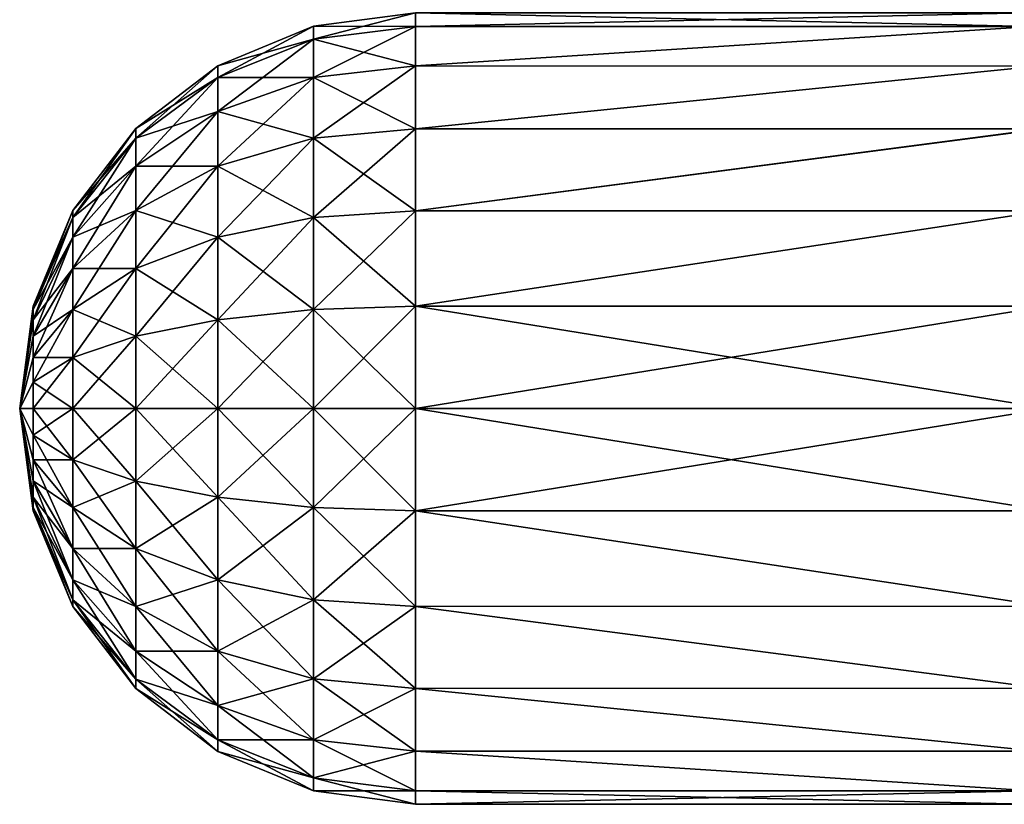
# Model space of a CAD drawing. Header units: millimetres. Extents: x -39.5 to 39.5, y -2 to 94.9.
# Tile 400 of 656: x -15.8 to -13, y 35.8 to 38. Entities that reach past the tile are written whole.
import ezdxf

# ---------------------------------------------------------------- set-up
doc = ezdxf.new("R2010")
doc.units = ezdxf.units.MM
doc.header["$LTSCALE"] = 65.185185
for name, color, linetype in [('633', 7, 'CONTINUOUS'), ('634', 7, 'CONTINUOUS'), ('637', 7, 'CONTINUOUS'), ('638', 7, 'CONTINUOUS')]:
    doc.layers.add(name, color=color, linetype=linetype)

msp = doc.modelspace()

# ---------------------------------------------------------------- linework, layer by layer
at = {"layer": '633', "linetype": 'Continuous'}
for points in [[(-12.95, 38), (-12.9351, 37.9624, -0.2853), (-14.65, 38), (-12.95, 38)], [(-14.65, 38), (-12.9351, 37.9624, -0.2853), (-14.65, 37.9625, -0.2847), (-14.65, 38)], [(-14.65, 37.9625, -0.2847), (-12.9351, 37.9624, -0.2853), (-14.65, 37.8526, -0.55), (-14.65, 37.9625, -0.2847)], [(-12.9351, 37.9624, -0.2853), (-12.9211, 37.8522, -0.5507), (-14.65, 37.8526, -0.55), (-12.9351, 37.9624, -0.2853)], [(-14.65, 37.8526, -0.55), (-12.9211, 37.8522, -0.5507), (-14.65, 37.6778, -0.7778), (-14.65, 37.8526, -0.55)], [(-12.9211, 37.8522, -0.5507), (-12.9092, 37.6772, -0.7783), (-14.65, 37.6778, -0.7778), (-12.9211, 37.8522, -0.5507)], [(-14.65, 37.6778, -0.7778), (-12.9092, 37.6772, -0.7783), (-14.65, 37.45, -0.9526), (-14.65, 37.6778, -0.7778)], [(-12.9092, 37.6772, -0.7783), (-12.9001, 37.4493, -0.9529), (-14.65, 37.45, -0.9526), (-12.9092, 37.6772, -0.7783)], [(-14.65, 37.45, -0.9526), (-12.9001, 37.4493, -0.9529), (-14.65, 37.1847, -1.0625), (-14.65, 37.45, -0.9526)], [(-12.9001, 37.4493, -0.9529), (-12.8943, 37.1843, -1.0625), (-14.65, 37.1847, -1.0625), (-12.9001, 37.4493, -0.9529)], [(-12.8943, 37.1843, -1.0625), (-12.8924, 36.9, -1.0998), (-14.65, 37.1847, -1.0625), (-12.8943, 37.1843, -1.0625)], [(-14.65, 37.1847, -1.0625), (-12.8924, 36.9, -1.0998), (-14.65, 36.9, -1.1), (-14.65, 37.1847, -1.0625)], [(-12.8924, 36.9, -1.0998), (-12.8943, 36.6157, -1.0625), (-14.65, 36.9, -1.1), (-12.8924, 36.9, -1.0998)], [(-14.65, 36.9, -1.1), (-12.8943, 36.6157, -1.0625), (-14.65, 36.6153, -1.0625), (-14.65, 36.9, -1.1)], [(-12.8943, 36.6157, -1.0625), (-12.9001, 36.3507, -0.9529), (-14.65, 36.6153, -1.0625), (-12.8943, 36.6157, -1.0625)], [(-14.65, 36.6153, -1.0625), (-12.9001, 36.3507, -0.9529), (-14.65, 36.35, -0.9526), (-14.65, 36.6153, -1.0625)], [(-12.9001, 36.3507, -0.9529), (-12.9092, 36.1229, -0.7783), (-14.65, 36.35, -0.9526), (-12.9001, 36.3507, -0.9529)], [(-14.65, 36.35, -0.9526), (-12.9092, 36.1229, -0.7783), (-14.65, 36.1222, -0.7778), (-14.65, 36.35, -0.9526)], [(-12.9092, 36.1229, -0.7783), (-12.9211, 35.9478, -0.5507), (-14.65, 36.1222, -0.7778), (-12.9092, 36.1229, -0.7783)], [(-14.65, 36.1222, -0.7778), (-12.9211, 35.9478, -0.5507), (-14.65, 35.9474, -0.55), (-14.65, 36.1222, -0.7778)], [(-12.9211, 35.9478, -0.5507), (-12.9351, 35.8376, -0.2853), (-14.65, 35.9474, -0.55), (-12.9211, 35.9478, -0.5507)], [(-14.65, 35.9474, -0.55), (-12.9351, 35.8376, -0.2853), (-14.65, 35.8375, -0.2847), (-14.65, 35.9474, -0.55)], [(-12.9351, 35.8376, -0.2853), (-12.95, 35.8), (-14.65, 35.8375, -0.2847), (-12.9351, 35.8376, -0.2853)], [(-14.65, 35.8375, -0.2847), (-12.95, 35.8), (-14.65, 35.8), (-14.65, 35.8375, -0.2847)]]:
    msp.add_3dface(points, dxfattribs=at)
at = {"layer": '634', "linetype": 'Continuous'}
for points in [[(-14.65, 38), (-14.65, 37.9625, -0.2847), (-14.9336, 37.9628), (-14.65, 38)], [(-14.9336, 37.9628), (-14.9336, 37.9266, -0.2751), (-15.1993, 37.8531), (-14.9336, 37.9628)], [(-14.9336, 37.9628), (-14.65, 37.9625, -0.2847), (-14.9336, 37.9266, -0.2751), (-14.9336, 37.9628)], [(-14.65, 37.9625, -0.2847), (-14.65, 37.8526, -0.55), (-14.9336, 37.9266, -0.2751), (-14.65, 37.9625, -0.2847)], [(-15.1993, 37.8531), (-14.9336, 37.9266, -0.2751), (-15.1993, 37.8206, -0.2467), (-15.1993, 37.8531)], [(-14.9336, 37.9266, -0.2751), (-14.9336, 37.8204, -0.5314), (-15.1993, 37.8206, -0.2467), (-14.9336, 37.9266, -0.2751)], [(-14.9336, 37.9266, -0.2751), (-14.65, 37.8526, -0.55), (-14.9336, 37.8204, -0.5314), (-14.9336, 37.9266, -0.2751)], [(-15.1993, 37.8531), (-15.1993, 37.8206, -0.2467), (-15.4274, 37.6782), (-15.1993, 37.8531)], [(-14.65, 37.8526, -0.55), (-14.65, 37.6778, -0.7778), (-14.9336, 37.8204, -0.5314), (-14.65, 37.8526, -0.55)], [(-15.4274, 37.6782), (-15.1993, 37.8206, -0.2467), (-15.4274, 37.6517, -0.2014), (-15.4274, 37.6782)], [(-15.1993, 37.8206, -0.2467), (-15.1993, 37.7254, -0.4765), (-15.4274, 37.6517, -0.2014), (-15.1993, 37.8206, -0.2467)], [(-15.1993, 37.8206, -0.2467), (-14.9336, 37.8204, -0.5314), (-15.1993, 37.7254, -0.4765), (-15.1993, 37.8206, -0.2467)], [(-14.9336, 37.8204, -0.5314), (-14.9336, 37.6515, -0.7515), (-15.1993, 37.7254, -0.4765), (-14.9336, 37.8204, -0.5314)], [(-14.9336, 37.8204, -0.5314), (-14.65, 37.6778, -0.7778), (-14.9336, 37.6515, -0.7515), (-14.9336, 37.8204, -0.5314)], [(-15.4274, 37.6517, -0.2014), (-15.1993, 37.7254, -0.4765), (-15.4274, 37.574, -0.3891), (-15.4274, 37.6517, -0.2014)], [(-15.1993, 37.7254, -0.4765), (-15.1993, 37.5739, -0.6739), (-15.4274, 37.574, -0.3891), (-15.1993, 37.7254, -0.4765)], [(-15.1993, 37.7254, -0.4765), (-14.9336, 37.6515, -0.7515), (-15.1993, 37.5739, -0.6739), (-15.1993, 37.7254, -0.4765)], [(-15.4274, 37.6782), (-15.4274, 37.6517, -0.2014), (-15.6025, 37.4502), (-15.4274, 37.6782)], [(-14.65, 37.6778, -0.7778), (-14.65, 37.45, -0.9526), (-14.9336, 37.6515, -0.7515), (-14.65, 37.6778, -0.7778)], [(-15.6025, 37.4502), (-15.4274, 37.6517, -0.2014), (-15.6025, 37.4315, -0.1424), (-15.6025, 37.4502)], [(-15.4274, 37.6517, -0.2014), (-15.4274, 37.574, -0.3891), (-15.6025, 37.4315, -0.1424), (-15.4274, 37.6517, -0.2014)], [(-14.9336, 37.6515, -0.7515), (-14.9336, 37.4314, -0.9204), (-15.1993, 37.5739, -0.6739), (-14.9336, 37.6515, -0.7515)], [(-14.9336, 37.6515, -0.7515), (-14.65, 37.45, -0.9526), (-14.9336, 37.4314, -0.9204), (-14.9336, 37.6515, -0.7515)], [(-15.6025, 37.4315, -0.1424), (-15.4274, 37.574, -0.3891), (-15.6025, 37.3765, -0.2751), (-15.6025, 37.4315, -0.1424)], [(-15.4274, 37.574, -0.3891), (-15.4274, 37.4503, -0.5503), (-15.6025, 37.3765, -0.2751), (-15.4274, 37.574, -0.3891)], [(-15.4274, 37.574, -0.3891), (-15.1993, 37.5739, -0.6739), (-15.4274, 37.4503, -0.5503), (-15.4274, 37.574, -0.3891)], [(-15.1993, 37.5739, -0.6739), (-15.1993, 37.3765, -0.8254), (-15.4274, 37.4503, -0.5503), (-15.1993, 37.5739, -0.6739)], [(-15.1993, 37.5739, -0.6739), (-14.9336, 37.4314, -0.9204), (-15.1993, 37.3765, -0.8254), (-15.1993, 37.5739, -0.6739)], [(-15.7125, 37.1847), (-15.6025, 37.4502), (-15.6025, 37.4315, -0.1424), (-15.7125, 37.1847)], [(-15.6025, 37.3765, -0.2751), (-15.4274, 37.4503, -0.5503), (-15.6025, 37.2891, -0.3891), (-15.6025, 37.3765, -0.2751)], [(-15.4274, 37.4503, -0.5503), (-15.4274, 37.2891, -0.674), (-15.6025, 37.2891, -0.3891), (-15.4274, 37.4503, -0.5503)], [(-15.4274, 37.4503, -0.5503), (-15.1993, 37.3765, -0.8254), (-15.4274, 37.2891, -0.674), (-15.4274, 37.4503, -0.5503)], [(-14.65, 37.45, -0.9526), (-14.65, 37.1847, -1.0625), (-14.9336, 37.4314, -0.9204), (-14.65, 37.45, -0.9526)], [(-15.7125, 37.175, -0.0737), (-15.6025, 37.4315, -0.1424), (-15.6025, 37.3765, -0.2751), (-15.7125, 37.175, -0.0737)], [(-15.7125, 37.175, -0.0737), (-15.7125, 37.1847), (-15.6025, 37.4315, -0.1424), (-15.7125, 37.175, -0.0737)], [(-14.9336, 37.4314, -0.9204), (-14.9336, 37.1751, -1.0266), (-15.1993, 37.3765, -0.8254), (-14.9336, 37.4314, -0.9204)], [(-14.9336, 37.4314, -0.9204), (-14.65, 37.1847, -1.0625), (-14.9336, 37.1751, -1.0266), (-14.9336, 37.4314, -0.9204)], [(-15.7125, 37.1466, -0.1424), (-15.7125, 37.175, -0.0737), (-15.6025, 37.3765, -0.2751), (-15.7125, 37.1466, -0.1424)], [(-15.7125, 37.1466, -0.1424), (-15.6025, 37.3765, -0.2751), (-15.6025, 37.2891, -0.3891), (-15.7125, 37.1466, -0.1424)], [(-15.1993, 37.3765, -0.8254), (-15.1993, 37.1467, -0.9206), (-15.4274, 37.2891, -0.674), (-15.1993, 37.3765, -0.8254)], [(-15.1993, 37.3765, -0.8254), (-14.9336, 37.1751, -1.0266), (-15.1993, 37.1467, -0.9206), (-15.1993, 37.3765, -0.8254)], [(-15.7125, 37.1013, -0.2013), (-15.6025, 37.2891, -0.3891), (-15.6025, 37.1751, -0.4765), (-15.7125, 37.1013, -0.2013)], [(-15.7125, 37.1013, -0.2013), (-15.7125, 37.1466, -0.1424), (-15.6025, 37.2891, -0.3891), (-15.7125, 37.1013, -0.2013)], [(-15.6025, 37.2891, -0.3891), (-15.4274, 37.2891, -0.674), (-15.6025, 37.1751, -0.4765), (-15.6025, 37.2891, -0.3891)], [(-15.4274, 37.2891, -0.674), (-15.4274, 37.1014, -0.7517), (-15.6025, 37.1751, -0.4765), (-15.4274, 37.2891, -0.674)], [(-15.4274, 37.2891, -0.674), (-15.1993, 37.1467, -0.9206), (-15.4274, 37.1014, -0.7517), (-15.4274, 37.2891, -0.674)], [(-15.7125, 37.175, -0.0737), (-15.75, 36.9), (-15.7125, 37.1847), (-15.7125, 37.175, -0.0737)], [(-15.7125, 37.1466, -0.1424), (-15.75, 36.9), (-15.7125, 37.175, -0.0737), (-15.7125, 37.1466, -0.1424)], [(-15.7125, 37.0424, -0.2466), (-15.7125, 37.1013, -0.2013), (-15.6025, 37.1751, -0.4765), (-15.7125, 37.0424, -0.2466)], [(-15.7125, 37.0424, -0.2466), (-15.6025, 37.1751, -0.4765), (-15.6025, 37.0424, -0.5315), (-15.7125, 37.0424, -0.2466)], [(-15.6025, 37.1751, -0.4765), (-15.4274, 37.1014, -0.7517), (-15.6025, 37.0424, -0.5315), (-15.6025, 37.1751, -0.4765)], [(-14.9336, 37.1751, -1.0266), (-14.9336, 36.9, -1.0628), (-15.1993, 37.1467, -0.9206), (-14.9336, 37.1751, -1.0266)], [(-14.65, 37.1847, -1.0625), (-14.65, 36.9, -1.1), (-14.9336, 37.1751, -1.0266), (-14.65, 37.1847, -1.0625)], [(-14.9336, 37.1751, -1.0266), (-14.65, 36.9, -1.1), (-14.9336, 36.9, -1.0628), (-14.9336, 37.1751, -1.0266)], [(-15.7125, 37.1013, -0.2013), (-15.75, 36.9), (-15.7125, 37.1466, -0.1424), (-15.7125, 37.1013, -0.2013)], [(-15.1993, 37.1467, -0.9206), (-15.1993, 36.9, -0.9531), (-15.4274, 37.1014, -0.7517), (-15.1993, 37.1467, -0.9206)], [(-15.1993, 37.1467, -0.9206), (-14.9336, 36.9, -1.0628), (-15.1993, 36.9, -0.9531), (-15.1993, 37.1467, -0.9206)], [(-15.7125, 37.0424, -0.2466), (-15.75, 36.9), (-15.7125, 37.1013, -0.2013), (-15.7125, 37.0424, -0.2466)], [(-15.4274, 37.1014, -0.7517), (-15.4274, 36.9, -0.7782), (-15.6025, 37.0424, -0.5315), (-15.4274, 37.1014, -0.7517)], [(-15.4274, 37.1014, -0.7517), (-15.1993, 36.9, -0.9531), (-15.4274, 36.9, -0.7782), (-15.4274, 37.1014, -0.7517)], [(-15.7125, 36.9737, -0.275), (-15.75, 36.9), (-15.7125, 37.0424, -0.2466), (-15.7125, 36.9737, -0.275)], [(-15.7125, 36.9737, -0.275), (-15.6025, 37.0424, -0.5315), (-15.6025, 36.9, -0.5502), (-15.7125, 36.9737, -0.275)], [(-15.7125, 36.9737, -0.275), (-15.7125, 37.0424, -0.2466), (-15.6025, 37.0424, -0.5315), (-15.7125, 36.9737, -0.275)], [(-15.6025, 37.0424, -0.5315), (-15.4274, 36.9, -0.7782), (-15.6025, 36.9, -0.5502), (-15.6025, 37.0424, -0.5315)], [(-15.7125, 36.9, -0.2847), (-15.75, 36.9), (-15.7125, 36.9737, -0.275), (-15.7125, 36.9, -0.2847)], [(-15.7125, 36.9, -0.2847), (-15.7125, 36.9737, -0.275), (-15.6025, 36.9, -0.5502), (-15.7125, 36.9, -0.2847)], [(-15.7125, 36.7576, -0.2466), (-15.75, 36.9), (-15.7125, 36.8263, -0.275), (-15.7125, 36.7576, -0.2466)], [(-15.7125, 36.8263, -0.275), (-15.75, 36.9), (-15.7125, 36.9, -0.2847), (-15.7125, 36.8263, -0.275)], [(-15.7125, 36.6987, -0.2013), (-15.75, 36.9), (-15.7125, 36.7576, -0.2466), (-15.7125, 36.6987, -0.2013)], [(-15.7125, 36.6534, -0.1424), (-15.75, 36.9), (-15.7125, 36.6987, -0.2013), (-15.7125, 36.6534, -0.1424)], [(-15.7125, 36.6153), (-15.75, 36.9), (-15.7125, 36.625, -0.0737), (-15.7125, 36.6153)], [(-15.7125, 36.625, -0.0737), (-15.75, 36.9), (-15.7125, 36.6534, -0.1424), (-15.7125, 36.625, -0.0737)], [(-15.7125, 36.8263, -0.275), (-15.7125, 36.9, -0.2847), (-15.6025, 36.7576, -0.5315), (-15.7125, 36.8263, -0.275)], [(-15.7125, 36.9, -0.2847), (-15.6025, 36.9, -0.5502), (-15.6025, 36.7576, -0.5315), (-15.7125, 36.9, -0.2847)], [(-15.6025, 36.9, -0.5502), (-15.4274, 36.6986, -0.7517), (-15.6025, 36.7576, -0.5315), (-15.6025, 36.9, -0.5502)], [(-15.4274, 36.9, -0.7782), (-15.4274, 36.6986, -0.7517), (-15.6025, 36.9, -0.5502), (-15.4274, 36.9, -0.7782)], [(-15.4274, 36.9, -0.7782), (-15.1993, 36.6533, -0.9206), (-15.4274, 36.6986, -0.7517), (-15.4274, 36.9, -0.7782)], [(-15.1993, 36.9, -0.9531), (-15.1993, 36.6533, -0.9206), (-15.4274, 36.9, -0.7782), (-15.1993, 36.9, -0.9531)], [(-15.1993, 36.9, -0.9531), (-14.9336, 36.6249, -1.0266), (-15.1993, 36.6533, -0.9206), (-15.1993, 36.9, -0.9531)], [(-14.9336, 36.9, -1.0628), (-14.9336, 36.6249, -1.0266), (-15.1993, 36.9, -0.9531), (-14.9336, 36.9, -1.0628)], [(-14.9336, 36.9, -1.0628), (-14.65, 36.6153, -1.0625), (-14.9336, 36.6249, -1.0266), (-14.9336, 36.9, -1.0628)], [(-14.65, 36.9, -1.1), (-14.65, 36.6153, -1.0625), (-14.9336, 36.9, -1.0628), (-14.65, 36.9, -1.1)], [(-15.7125, 36.8263, -0.275), (-15.6025, 36.7576, -0.5315), (-15.6025, 36.6249, -0.4765), (-15.7125, 36.8263, -0.275)], [(-15.7125, 36.7576, -0.2466), (-15.7125, 36.8263, -0.275), (-15.6025, 36.6249, -0.4765), (-15.7125, 36.7576, -0.2466)], [(-15.7125, 36.6987, -0.2013), (-15.7125, 36.7576, -0.2466), (-15.6025, 36.5109, -0.3891), (-15.7125, 36.6987, -0.2013)], [(-15.7125, 36.7576, -0.2466), (-15.6025, 36.6249, -0.4765), (-15.6025, 36.5109, -0.3891), (-15.7125, 36.7576, -0.2466)], [(-15.6025, 36.7576, -0.5315), (-15.4274, 36.5109, -0.674), (-15.6025, 36.6249, -0.4765), (-15.6025, 36.7576, -0.5315)], [(-15.4274, 36.6986, -0.7517), (-15.4274, 36.5109, -0.674), (-15.6025, 36.7576, -0.5315), (-15.4274, 36.6986, -0.7517)], [(-15.7125, 36.6987, -0.2013), (-15.6025, 36.5109, -0.3891), (-15.6025, 36.4235, -0.2751), (-15.7125, 36.6987, -0.2013)], [(-15.7125, 36.6534, -0.1424), (-15.7125, 36.6987, -0.2013), (-15.6025, 36.4235, -0.2751), (-15.7125, 36.6534, -0.1424)], [(-15.4274, 36.6986, -0.7517), (-15.1993, 36.4235, -0.8254), (-15.4274, 36.5109, -0.674), (-15.4274, 36.6986, -0.7517)], [(-15.1993, 36.6533, -0.9206), (-15.1993, 36.4235, -0.8254), (-15.4274, 36.6986, -0.7517), (-15.1993, 36.6533, -0.9206)], [(-15.7125, 36.6534, -0.1424), (-15.6025, 36.4235, -0.2751), (-15.6025, 36.3685, -0.1424), (-15.7125, 36.6534, -0.1424)], [(-15.7125, 36.625, -0.0737), (-15.7125, 36.6534, -0.1424), (-15.6025, 36.3685, -0.1424), (-15.7125, 36.625, -0.0737)], [(-15.1993, 36.6533, -0.9206), (-14.9336, 36.3686, -0.9204), (-15.1993, 36.4235, -0.8254), (-15.1993, 36.6533, -0.9206)], [(-14.9336, 36.6249, -1.0266), (-14.9336, 36.3686, -0.9204), (-15.1993, 36.6533, -0.9206), (-14.9336, 36.6249, -1.0266)], [(-15.6025, 36.3498), (-15.7125, 36.625, -0.0737), (-15.6025, 36.3685, -0.1424), (-15.6025, 36.3498)], [(-15.7125, 36.6153), (-15.7125, 36.625, -0.0737), (-15.6025, 36.3498), (-15.7125, 36.6153)], [(-15.6025, 36.6249, -0.4765), (-15.4274, 36.3497, -0.5503), (-15.6025, 36.5109, -0.3891), (-15.6025, 36.6249, -0.4765)], [(-15.4274, 36.5109, -0.674), (-15.4274, 36.3497, -0.5503), (-15.6025, 36.6249, -0.4765), (-15.4274, 36.5109, -0.674)], [(-14.9336, 36.6249, -1.0266), (-14.65, 36.35, -0.9526), (-14.9336, 36.3686, -0.9204), (-14.9336, 36.6249, -1.0266)], [(-14.65, 36.6153, -1.0625), (-14.65, 36.35, -0.9526), (-14.9336, 36.6249, -1.0266), (-14.65, 36.6153, -1.0625)], [(-15.6025, 36.5109, -0.3891), (-15.4274, 36.226, -0.3891), (-15.6025, 36.4235, -0.2751), (-15.6025, 36.5109, -0.3891)], [(-15.4274, 36.3497, -0.5503), (-15.4274, 36.226, -0.3891), (-15.6025, 36.5109, -0.3891), (-15.4274, 36.3497, -0.5503)], [(-15.4274, 36.5109, -0.674), (-15.1993, 36.2261, -0.6739), (-15.4274, 36.3497, -0.5503), (-15.4274, 36.5109, -0.674)], [(-15.1993, 36.4235, -0.8254), (-15.1993, 36.2261, -0.6739), (-15.4274, 36.5109, -0.674), (-15.1993, 36.4235, -0.8254)], [(-15.6025, 36.4235, -0.2751), (-15.4274, 36.1483, -0.2014), (-15.6025, 36.3685, -0.1424), (-15.6025, 36.4235, -0.2751)], [(-15.4274, 36.226, -0.3891), (-15.4274, 36.1483, -0.2014), (-15.6025, 36.4235, -0.2751), (-15.4274, 36.226, -0.3891)], [(-15.1993, 36.4235, -0.8254), (-14.9336, 36.1485, -0.7515), (-15.1993, 36.2261, -0.6739), (-15.1993, 36.4235, -0.8254)], [(-14.9336, 36.3686, -0.9204), (-14.9336, 36.1485, -0.7515), (-15.1993, 36.4235, -0.8254), (-14.9336, 36.3686, -0.9204)], [(-15.4274, 36.1483, -0.2014), (-15.4274, 36.1218), (-15.6025, 36.3685, -0.1424), (-15.4274, 36.1483, -0.2014)], [(-15.4274, 36.1218), (-15.6025, 36.3498), (-15.6025, 36.3685, -0.1424), (-15.4274, 36.1218)], [(-15.4274, 36.3497, -0.5503), (-15.1993, 36.0746, -0.4765), (-15.4274, 36.226, -0.3891), (-15.4274, 36.3497, -0.5503)], [(-15.1993, 36.2261, -0.6739), (-15.1993, 36.0746, -0.4765), (-15.4274, 36.3497, -0.5503), (-15.1993, 36.2261, -0.6739)], [(-14.9336, 36.3686, -0.9204), (-14.65, 36.1222, -0.7778), (-14.9336, 36.1485, -0.7515), (-14.9336, 36.3686, -0.9204)], [(-14.65, 36.35, -0.9526), (-14.65, 36.1222, -0.7778), (-14.9336, 36.3686, -0.9204), (-14.65, 36.35, -0.9526)], [(-15.4274, 36.226, -0.3891), (-15.1993, 35.9794, -0.2467), (-15.4274, 36.1483, -0.2014), (-15.4274, 36.226, -0.3891)], [(-15.1993, 36.0746, -0.4765), (-15.1993, 35.9794, -0.2467), (-15.4274, 36.226, -0.3891), (-15.1993, 36.0746, -0.4765)], [(-15.1993, 36.2261, -0.6739), (-14.9336, 35.9796, -0.5314), (-15.1993, 36.0746, -0.4765), (-15.1993, 36.2261, -0.6739)], [(-14.9336, 36.1485, -0.7515), (-14.9336, 35.9796, -0.5314), (-15.1993, 36.2261, -0.6739), (-14.9336, 36.1485, -0.7515)], [(-15.1993, 35.9469), (-15.4274, 36.1218), (-15.4274, 36.1483, -0.2014), (-15.1993, 35.9469)], [(-15.1993, 35.9794, -0.2467), (-15.1993, 35.9469), (-15.4274, 36.1483, -0.2014), (-15.1993, 35.9794, -0.2467)], [(-14.9336, 36.1485, -0.7515), (-14.65, 35.9474, -0.55), (-14.9336, 35.9796, -0.5314), (-14.9336, 36.1485, -0.7515)], [(-14.65, 36.1222, -0.7778), (-14.65, 35.9474, -0.55), (-14.9336, 36.1485, -0.7515), (-14.65, 36.1222, -0.7778)], [(-15.1993, 36.0746, -0.4765), (-14.9336, 35.8734, -0.2751), (-15.1993, 35.9794, -0.2467), (-15.1993, 36.0746, -0.4765)], [(-14.9336, 35.9796, -0.5314), (-14.9336, 35.8734, -0.2751), (-15.1993, 36.0746, -0.4765), (-14.9336, 35.9796, -0.5314)], [(-14.9336, 35.8372), (-15.1993, 35.9469), (-15.1993, 35.9794, -0.2467), (-14.9336, 35.8372)], [(-14.9336, 35.8734, -0.2751), (-14.9336, 35.8372), (-15.1993, 35.9794, -0.2467), (-14.9336, 35.8734, -0.2751)], [(-14.9336, 35.9796, -0.5314), (-14.65, 35.8375, -0.2847), (-14.9336, 35.8734, -0.2751), (-14.9336, 35.9796, -0.5314)], [(-14.65, 35.9474, -0.55), (-14.65, 35.8375, -0.2847), (-14.9336, 35.9796, -0.5314), (-14.65, 35.9474, -0.55)], [(-14.65, 35.8375, -0.2847), (-14.65, 35.8), (-14.9336, 35.8734, -0.2751), (-14.65, 35.8375, -0.2847)], [(-14.9336, 35.8734, -0.2751), (-14.65, 35.8), (-14.9336, 35.8372), (-14.9336, 35.8734, -0.2751)]]:
    msp.add_3dface(points, dxfattribs=at)
at = {"layer": '637', "linetype": 'Continuous'}
for points in [[(-12.9351, 37.9624, 0.2853), (-12.95, 38), (-14.65, 37.9625, 0.2847), (-12.9351, 37.9624, 0.2853)], [(-12.95, 38), (-14.65, 38), (-14.65, 37.9625, 0.2847), (-12.95, 38)], [(-14.65, 37.8526, 0.55), (-12.9351, 37.9624, 0.2853), (-14.65, 37.9625, 0.2847), (-14.65, 37.8526, 0.55)], [(-12.9211, 37.8522, 0.5507), (-12.9351, 37.9624, 0.2853), (-14.65, 37.8526, 0.55), (-12.9211, 37.8522, 0.5507)], [(-14.65, 37.6778, 0.7778), (-12.9211, 37.8522, 0.5507), (-14.65, 37.8526, 0.55), (-14.65, 37.6778, 0.7778)], [(-12.9092, 37.6771, 0.7783), (-12.9211, 37.8522, 0.5507), (-14.65, 37.6778, 0.7778), (-12.9092, 37.6771, 0.7783)], [(-14.65, 37.45, 0.9526), (-12.9092, 37.6771, 0.7783), (-14.65, 37.6778, 0.7778), (-14.65, 37.45, 0.9526)], [(-12.9001, 37.4493, 0.9529), (-12.9092, 37.6771, 0.7783), (-14.65, 37.45, 0.9526), (-12.9001, 37.4493, 0.9529)], [(-14.65, 37.1847, 1.0625), (-12.9001, 37.4493, 0.9529), (-14.65, 37.45, 0.9526), (-14.65, 37.1847, 1.0625)], [(-12.8943, 37.1843, 1.0625), (-12.9001, 37.4493, 0.9529), (-14.65, 37.1847, 1.0625), (-12.8943, 37.1843, 1.0625)], [(-14.65, 36.9, 1.1), (-12.8943, 37.1843, 1.0625), (-14.65, 37.1847, 1.0625), (-14.65, 36.9, 1.1)], [(-12.8924, 36.9, 1.0998), (-12.8943, 37.1843, 1.0625), (-14.65, 36.9, 1.1), (-12.8924, 36.9, 1.0998)], [(-12.8943, 36.6157, 1.0625), (-12.8924, 36.9, 1.0998), (-14.65, 36.6153, 1.0625), (-12.8943, 36.6157, 1.0625)], [(-14.65, 36.6153, 1.0625), (-12.8924, 36.9, 1.0998), (-14.65, 36.9, 1.1), (-14.65, 36.6153, 1.0625)], [(-12.9001, 36.3507, 0.9529), (-12.8943, 36.6157, 1.0625), (-14.65, 36.6153, 1.0625), (-12.9001, 36.3507, 0.9529)], [(-14.65, 36.35, 0.9526), (-12.9001, 36.3507, 0.9529), (-14.65, 36.6153, 1.0625), (-14.65, 36.35, 0.9526)], [(-12.9092, 36.1228, 0.7783), (-12.9001, 36.3507, 0.9529), (-14.65, 36.35, 0.9526), (-12.9092, 36.1228, 0.7783)], [(-14.65, 36.1222, 0.7778), (-12.9092, 36.1228, 0.7783), (-14.65, 36.35, 0.9526), (-14.65, 36.1222, 0.7778)], [(-12.9211, 35.9478, 0.5507), (-12.9092, 36.1228, 0.7783), (-14.65, 36.1222, 0.7778), (-12.9211, 35.9478, 0.5507)], [(-14.65, 35.9474, 0.55), (-12.9211, 35.9478, 0.5507), (-14.65, 36.1222, 0.7778), (-14.65, 35.9474, 0.55)], [(-12.9351, 35.8376, 0.2853), (-12.9211, 35.9478, 0.5507), (-14.65, 35.9474, 0.55), (-12.9351, 35.8376, 0.2853)], [(-14.65, 35.8375, 0.2847), (-12.9351, 35.8376, 0.2853), (-14.65, 35.9474, 0.55), (-14.65, 35.8375, 0.2847)], [(-12.95, 35.8), (-12.9351, 35.8376, 0.2853), (-14.65, 35.8), (-12.95, 35.8)], [(-14.65, 35.8), (-12.9351, 35.8376, 0.2853), (-14.65, 35.8375, 0.2847), (-14.65, 35.8)]]:
    msp.add_3dface(points, dxfattribs=at)
at = {"layer": '638', "linetype": 'Continuous'}
for points in [[(-14.65, 37.9625, 0.2847), (-14.65, 38), (-14.9336, 37.9266, 0.2751), (-14.65, 37.9625, 0.2847)], [(-14.65, 38), (-14.9336, 37.9628), (-14.9336, 37.9266, 0.2751), (-14.65, 38)], [(-14.9336, 37.9266, 0.2751), (-14.9336, 37.9628), (-15.1993, 37.8206, 0.2467), (-14.9336, 37.9266, 0.2751)], [(-14.9336, 37.9628), (-15.1993, 37.8531), (-15.1993, 37.8206, 0.2467), (-14.9336, 37.9628)], [(-14.9336, 37.8204, 0.5314), (-14.65, 37.9625, 0.2847), (-14.9336, 37.9266, 0.2751), (-14.9336, 37.8204, 0.5314)], [(-14.65, 37.8526, 0.55), (-14.65, 37.9625, 0.2847), (-14.9336, 37.8204, 0.5314), (-14.65, 37.8526, 0.55)], [(-15.1993, 37.7254, 0.4765), (-14.9336, 37.9266, 0.2751), (-15.1993, 37.8206, 0.2467), (-15.1993, 37.7254, 0.4765)], [(-14.9336, 37.8204, 0.5314), (-14.9336, 37.9266, 0.2751), (-15.1993, 37.7254, 0.4765), (-14.9336, 37.8204, 0.5314)], [(-15.1993, 37.8206, 0.2467), (-15.1993, 37.8531), (-15.4274, 37.6517, 0.2014), (-15.1993, 37.8206, 0.2467)], [(-15.1993, 37.8531), (-15.4274, 37.6782), (-15.4274, 37.6517, 0.2014), (-15.1993, 37.8531)], [(-14.9336, 37.6515, 0.7515), (-14.65, 37.8526, 0.55), (-14.9336, 37.8204, 0.5314), (-14.9336, 37.6515, 0.7515)], [(-14.65, 37.6778, 0.7778), (-14.65, 37.8526, 0.55), (-14.9336, 37.6515, 0.7515), (-14.65, 37.6778, 0.7778)], [(-15.4274, 37.574, 0.3891), (-15.1993, 37.8206, 0.2467), (-15.4274, 37.6517, 0.2014), (-15.4274, 37.574, 0.3891)], [(-15.1993, 37.7254, 0.4765), (-15.1993, 37.8206, 0.2467), (-15.4274, 37.574, 0.3891), (-15.1993, 37.7254, 0.4765)], [(-15.1993, 37.5739, 0.6739), (-14.9336, 37.8204, 0.5314), (-15.1993, 37.7254, 0.4765), (-15.1993, 37.5739, 0.6739)], [(-14.9336, 37.6515, 0.7515), (-14.9336, 37.8204, 0.5314), (-15.1993, 37.5739, 0.6739), (-14.9336, 37.6515, 0.7515)], [(-15.1993, 37.5739, 0.6739), (-15.1993, 37.7254, 0.4765), (-15.4274, 37.4503, 0.5503), (-15.1993, 37.5739, 0.6739)], [(-15.4274, 37.4503, 0.5503), (-15.1993, 37.7254, 0.4765), (-15.4274, 37.574, 0.3891), (-15.4274, 37.4503, 0.5503)], [(-15.4274, 37.6517, 0.2014), (-15.4274, 37.6782), (-15.6025, 37.4315, 0.1424), (-15.4274, 37.6517, 0.2014)], [(-15.4274, 37.6782), (-15.6025, 37.4502), (-15.6025, 37.4315, 0.1424), (-15.4274, 37.6782)], [(-14.9336, 37.4314, 0.9204), (-14.65, 37.6778, 0.7778), (-14.9336, 37.6515, 0.7515), (-14.9336, 37.4314, 0.9204)], [(-14.65, 37.45, 0.9526), (-14.65, 37.6778, 0.7778), (-14.9336, 37.4314, 0.9204), (-14.65, 37.45, 0.9526)], [(-15.6025, 37.3765, 0.2751), (-15.4274, 37.6517, 0.2014), (-15.6025, 37.4315, 0.1424), (-15.6025, 37.3765, 0.2751)], [(-15.4274, 37.574, 0.3891), (-15.4274, 37.6517, 0.2014), (-15.6025, 37.3765, 0.2751), (-15.4274, 37.574, 0.3891)], [(-15.1993, 37.3765, 0.8254), (-14.9336, 37.6515, 0.7515), (-15.1993, 37.5739, 0.6739), (-15.1993, 37.3765, 0.8254)], [(-14.9336, 37.4314, 0.9204), (-14.9336, 37.6515, 0.7515), (-15.1993, 37.3765, 0.8254), (-14.9336, 37.4314, 0.9204)], [(-15.4274, 37.4503, 0.5503), (-15.4274, 37.574, 0.3891), (-15.6025, 37.2891, 0.3891), (-15.4274, 37.4503, 0.5503)], [(-15.6025, 37.2891, 0.3891), (-15.4274, 37.574, 0.3891), (-15.6025, 37.3765, 0.2751), (-15.6025, 37.2891, 0.3891)], [(-15.4274, 37.2891, 0.674), (-15.1993, 37.5739, 0.6739), (-15.4274, 37.4503, 0.5503), (-15.4274, 37.2891, 0.674)], [(-15.1993, 37.3765, 0.8254), (-15.1993, 37.5739, 0.6739), (-15.4274, 37.2891, 0.674), (-15.1993, 37.3765, 0.8254)], [(-15.6025, 37.4315, 0.1424), (-15.6025, 37.4502), (-15.7125, 37.175, 0.0737), (-15.6025, 37.4315, 0.1424)], [(-15.6025, 37.4502), (-15.7125, 37.1847), (-15.7125, 37.175, 0.0737), (-15.6025, 37.4502)], [(-15.6025, 37.1751, 0.4765), (-15.4274, 37.4503, 0.5503), (-15.6025, 37.2891, 0.3891), (-15.6025, 37.1751, 0.4765)], [(-15.4274, 37.2891, 0.674), (-15.4274, 37.4503, 0.5503), (-15.6025, 37.1751, 0.4765), (-15.4274, 37.2891, 0.674)], [(-14.9336, 37.1751, 1.0266), (-14.65, 37.45, 0.9526), (-14.9336, 37.4314, 0.9204), (-14.9336, 37.1751, 1.0266)], [(-14.65, 37.1847, 1.0625), (-14.65, 37.45, 0.9526), (-14.9336, 37.1751, 1.0266), (-14.65, 37.1847, 1.0625)], [(-15.7125, 37.1466, 0.1424), (-15.6025, 37.4315, 0.1424), (-15.7125, 37.175, 0.0737), (-15.7125, 37.1466, 0.1424)], [(-15.6025, 37.3765, 0.2751), (-15.6025, 37.4315, 0.1424), (-15.7125, 37.1466, 0.1424), (-15.6025, 37.3765, 0.2751)], [(-15.1993, 37.1467, 0.9206), (-14.9336, 37.4314, 0.9204), (-15.1993, 37.3765, 0.8254), (-15.1993, 37.1467, 0.9206)], [(-14.9336, 37.1751, 1.0266), (-14.9336, 37.4314, 0.9204), (-15.1993, 37.1467, 0.9206), (-14.9336, 37.1751, 1.0266)], [(-15.6025, 37.2891, 0.3891), (-15.6025, 37.3765, 0.2751), (-15.7125, 37.1013, 0.2013), (-15.6025, 37.2891, 0.3891)], [(-15.7125, 37.1013, 0.2013), (-15.6025, 37.3765, 0.2751), (-15.7125, 37.1466, 0.1424), (-15.7125, 37.1013, 0.2013)], [(-15.1993, 37.1467, 0.9206), (-15.1993, 37.3765, 0.8254), (-15.4274, 37.1014, 0.7517), (-15.1993, 37.1467, 0.9206)], [(-15.4274, 37.1014, 0.7517), (-15.1993, 37.3765, 0.8254), (-15.4274, 37.2891, 0.674), (-15.4274, 37.1014, 0.7517)], [(-15.7125, 37.0424, 0.2466), (-15.6025, 37.2891, 0.3891), (-15.7125, 37.1013, 0.2013), (-15.7125, 37.0424, 0.2466)], [(-15.6025, 37.1751, 0.4765), (-15.6025, 37.2891, 0.3891), (-15.7125, 37.0424, 0.2466), (-15.6025, 37.1751, 0.4765)], [(-15.4274, 37.1014, 0.7517), (-15.4274, 37.2891, 0.674), (-15.6025, 37.0424, 0.5315), (-15.4274, 37.1014, 0.7517)], [(-15.6025, 37.0424, 0.5315), (-15.4274, 37.2891, 0.674), (-15.6025, 37.1751, 0.4765), (-15.6025, 37.0424, 0.5315)], [(-15.7125, 37.1847), (-15.75, 36.9), (-15.7125, 37.175, 0.0737), (-15.7125, 37.1847)], [(-15.75, 36.9), (-15.7125, 37.1466, 0.1424), (-15.7125, 37.175, 0.0737), (-15.75, 36.9)], [(-15.6025, 37.0424, 0.5315), (-15.6025, 37.1751, 0.4765), (-15.7125, 36.9737, 0.275), (-15.6025, 37.0424, 0.5315)], [(-15.7125, 36.9737, 0.275), (-15.6025, 37.1751, 0.4765), (-15.7125, 37.0424, 0.2466), (-15.7125, 36.9737, 0.275)], [(-15.1993, 36.9, 0.9531), (-14.9336, 37.1751, 1.0266), (-15.1993, 37.1467, 0.9206), (-15.1993, 36.9, 0.9531)], [(-14.9336, 36.9, 1.0628), (-14.9336, 37.1751, 1.0266), (-15.1993, 36.9, 0.9531), (-14.9336, 36.9, 1.0628)], [(-14.9336, 36.9, 1.0628), (-14.65, 37.1847, 1.0625), (-14.9336, 37.1751, 1.0266), (-14.9336, 36.9, 1.0628)], [(-14.65, 36.9, 1.1), (-14.65, 37.1847, 1.0625), (-14.9336, 36.9, 1.0628), (-14.65, 36.9, 1.1)], [(-15.75, 36.9), (-15.7125, 37.1013, 0.2013), (-15.7125, 37.1466, 0.1424), (-15.75, 36.9)], [(-15.4274, 36.9, 0.7782), (-15.1993, 37.1467, 0.9206), (-15.4274, 37.1014, 0.7517), (-15.4274, 36.9, 0.7782)], [(-15.1993, 36.9, 0.9531), (-15.1993, 37.1467, 0.9206), (-15.4274, 36.9, 0.7782), (-15.1993, 36.9, 0.9531)], [(-15.75, 36.9), (-15.7125, 37.0424, 0.2466), (-15.7125, 37.1013, 0.2013), (-15.75, 36.9)], [(-15.6025, 36.9, 0.5502), (-15.4274, 37.1014, 0.7517), (-15.6025, 37.0424, 0.5315), (-15.6025, 36.9, 0.5502)], [(-15.4274, 36.9, 0.7782), (-15.4274, 37.1014, 0.7517), (-15.6025, 36.9, 0.5502), (-15.4274, 36.9, 0.7782)], [(-15.75, 36.9), (-15.7125, 36.9737, 0.275), (-15.7125, 37.0424, 0.2466), (-15.75, 36.9)], [(-15.7125, 36.9, 0.2847), (-15.6025, 37.0424, 0.5315), (-15.7125, 36.9737, 0.275), (-15.7125, 36.9, 0.2847)], [(-15.6025, 36.9, 0.5502), (-15.6025, 37.0424, 0.5315), (-15.7125, 36.9, 0.2847), (-15.6025, 36.9, 0.5502)], [(-15.75, 36.9), (-15.7125, 36.9, 0.2847), (-15.7125, 36.9737, 0.275), (-15.75, 36.9)], [(-15.75, 36.9), (-15.7125, 36.8263, 0.275), (-15.7125, 36.9, 0.2847), (-15.75, 36.9)], [(-15.75, 36.9), (-15.7125, 36.7576, 0.2466), (-15.7125, 36.8263, 0.275), (-15.75, 36.9)], [(-15.75, 36.9), (-15.7125, 36.6534, 0.1424), (-15.7125, 36.6987, 0.2013), (-15.75, 36.9)], [(-15.75, 36.9), (-15.7125, 36.625, 0.0737), (-15.7125, 36.6534, 0.1424), (-15.75, 36.9)], [(-15.75, 36.9), (-15.7125, 36.6153), (-15.7125, 36.625, 0.0737), (-15.75, 36.9)], [(-15.75, 36.9), (-15.7125, 36.6987, 0.2013), (-15.7125, 36.7576, 0.2466), (-15.75, 36.9)], [(-15.6025, 36.7576, 0.5315), (-15.6025, 36.9, 0.5502), (-15.7125, 36.8263, 0.275), (-15.6025, 36.7576, 0.5315)], [(-15.7125, 36.8263, 0.275), (-15.6025, 36.9, 0.5502), (-15.7125, 36.9, 0.2847), (-15.7125, 36.8263, 0.275)], [(-15.4274, 36.6986, 0.7517), (-15.4274, 36.9, 0.7782), (-15.6025, 36.7576, 0.5315), (-15.4274, 36.6986, 0.7517)], [(-15.6025, 36.7576, 0.5315), (-15.4274, 36.9, 0.7782), (-15.6025, 36.9, 0.5502), (-15.6025, 36.7576, 0.5315)], [(-15.4274, 36.6986, 0.7517), (-15.1993, 36.9, 0.9531), (-15.4274, 36.9, 0.7782), (-15.4274, 36.6986, 0.7517)], [(-15.1993, 36.6533, 0.9206), (-15.1993, 36.9, 0.9531), (-15.4274, 36.6986, 0.7517), (-15.1993, 36.6533, 0.9206)], [(-15.1993, 36.6533, 0.9206), (-14.9336, 36.9, 1.0628), (-15.1993, 36.9, 0.9531), (-15.1993, 36.6533, 0.9206)], [(-14.9336, 36.6249, 1.0266), (-14.9336, 36.9, 1.0628), (-15.1993, 36.6533, 0.9206), (-14.9336, 36.6249, 1.0266)], [(-14.9336, 36.6249, 1.0266), (-14.65, 36.9, 1.1), (-14.9336, 36.9, 1.0628), (-14.9336, 36.6249, 1.0266)], [(-14.65, 36.6153, 1.0625), (-14.65, 36.9, 1.1), (-14.9336, 36.6249, 1.0266), (-14.65, 36.6153, 1.0625)], [(-15.7125, 36.7576, 0.2466), (-15.6025, 36.7576, 0.5315), (-15.7125, 36.8263, 0.275), (-15.7125, 36.7576, 0.2466)], [(-15.6025, 36.6249, 0.4765), (-15.6025, 36.7576, 0.5315), (-15.7125, 36.7576, 0.2466), (-15.6025, 36.6249, 0.4765)], [(-15.7125, 36.6987, 0.2013), (-15.6025, 36.6249, 0.4765), (-15.7125, 36.7576, 0.2466), (-15.7125, 36.6987, 0.2013)], [(-15.6025, 36.6249, 0.4765), (-15.4274, 36.6986, 0.7517), (-15.6025, 36.7576, 0.5315), (-15.6025, 36.6249, 0.4765)], [(-15.7125, 36.6534, 0.1424), (-15.6025, 36.5109, 0.3891), (-15.7125, 36.6987, 0.2013), (-15.7125, 36.6534, 0.1424)], [(-15.6025, 36.5109, 0.3891), (-15.6025, 36.6249, 0.4765), (-15.7125, 36.6987, 0.2013), (-15.6025, 36.5109, 0.3891)], [(-15.4274, 36.5109, 0.674), (-15.4274, 36.6986, 0.7517), (-15.6025, 36.6249, 0.4765), (-15.4274, 36.5109, 0.674)], [(-15.4274, 36.5109, 0.674), (-15.1993, 36.6533, 0.9206), (-15.4274, 36.6986, 0.7517), (-15.4274, 36.5109, 0.674)], [(-15.6025, 36.4235, 0.2751), (-15.6025, 36.5109, 0.3891), (-15.7125, 36.6534, 0.1424), (-15.6025, 36.4235, 0.2751)], [(-15.7125, 36.625, 0.0737), (-15.6025, 36.4235, 0.2751), (-15.7125, 36.6534, 0.1424), (-15.7125, 36.625, 0.0737)], [(-15.1993, 36.4235, 0.8254), (-15.1993, 36.6533, 0.9206), (-15.4274, 36.5109, 0.674), (-15.1993, 36.4235, 0.8254)], [(-15.1993, 36.4235, 0.8254), (-14.9336, 36.6249, 1.0266), (-15.1993, 36.6533, 0.9206), (-15.1993, 36.4235, 0.8254)], [(-15.6025, 36.3685, 0.1424), (-15.6025, 36.4235, 0.2751), (-15.7125, 36.625, 0.0737), (-15.6025, 36.3685, 0.1424)], [(-15.7125, 36.6153), (-15.6025, 36.3685, 0.1424), (-15.7125, 36.625, 0.0737), (-15.7125, 36.6153)], [(-15.6025, 36.5109, 0.3891), (-15.4274, 36.5109, 0.674), (-15.6025, 36.6249, 0.4765), (-15.6025, 36.5109, 0.3891)], [(-14.9336, 36.3686, 0.9204), (-14.9336, 36.6249, 1.0266), (-15.1993, 36.4235, 0.8254), (-14.9336, 36.3686, 0.9204)], [(-14.9336, 36.3686, 0.9204), (-14.65, 36.6153, 1.0625), (-14.9336, 36.6249, 1.0266), (-14.9336, 36.3686, 0.9204)], [(-15.7125, 36.6153), (-15.6025, 36.3498), (-15.6025, 36.3685, 0.1424), (-15.7125, 36.6153)], [(-14.65, 36.35, 0.9526), (-14.65, 36.6153, 1.0625), (-14.9336, 36.3686, 0.9204), (-14.65, 36.35, 0.9526)], [(-15.6025, 36.4235, 0.2751), (-15.4274, 36.3497, 0.5503), (-15.6025, 36.5109, 0.3891), (-15.6025, 36.4235, 0.2751)], [(-15.4274, 36.3497, 0.5503), (-15.4274, 36.5109, 0.674), (-15.6025, 36.5109, 0.3891), (-15.4274, 36.3497, 0.5503)], [(-15.4274, 36.3497, 0.5503), (-15.1993, 36.4235, 0.8254), (-15.4274, 36.5109, 0.674), (-15.4274, 36.3497, 0.5503)], [(-15.4274, 36.226, 0.3891), (-15.4274, 36.3497, 0.5503), (-15.6025, 36.4235, 0.2751), (-15.4274, 36.226, 0.3891)], [(-15.6025, 36.3685, 0.1424), (-15.4274, 36.226, 0.3891), (-15.6025, 36.4235, 0.2751), (-15.6025, 36.3685, 0.1424)], [(-15.1993, 36.2261, 0.6739), (-15.1993, 36.4235, 0.8254), (-15.4274, 36.3497, 0.5503), (-15.1993, 36.2261, 0.6739)], [(-15.1993, 36.2261, 0.6739), (-14.9336, 36.3686, 0.9204), (-15.1993, 36.4235, 0.8254), (-15.1993, 36.2261, 0.6739)], [(-15.4274, 36.1483, 0.2014), (-15.4274, 36.226, 0.3891), (-15.6025, 36.3685, 0.1424), (-15.4274, 36.1483, 0.2014)], [(-15.6025, 36.3498), (-15.4274, 36.1483, 0.2014), (-15.6025, 36.3685, 0.1424), (-15.6025, 36.3498)], [(-15.6025, 36.3498), (-15.4274, 36.1218), (-15.4274, 36.1483, 0.2014), (-15.6025, 36.3498)], [(-15.4274, 36.226, 0.3891), (-15.1993, 36.2261, 0.6739), (-15.4274, 36.3497, 0.5503), (-15.4274, 36.226, 0.3891)], [(-14.9336, 36.1485, 0.7515), (-14.9336, 36.3686, 0.9204), (-15.1993, 36.2261, 0.6739), (-14.9336, 36.1485, 0.7515)], [(-14.9336, 36.1485, 0.7515), (-14.65, 36.35, 0.9526), (-14.9336, 36.3686, 0.9204), (-14.9336, 36.1485, 0.7515)], [(-14.65, 36.1222, 0.7778), (-14.65, 36.35, 0.9526), (-14.9336, 36.1485, 0.7515), (-14.65, 36.1222, 0.7778)], [(-15.1993, 36.0746, 0.4765), (-15.1993, 36.2261, 0.6739), (-15.4274, 36.226, 0.3891), (-15.1993, 36.0746, 0.4765)], [(-15.4274, 36.1483, 0.2014), (-15.1993, 36.0746, 0.4765), (-15.4274, 36.226, 0.3891), (-15.4274, 36.1483, 0.2014)], [(-15.1993, 36.0746, 0.4765), (-14.9336, 36.1485, 0.7515), (-15.1993, 36.2261, 0.6739), (-15.1993, 36.0746, 0.4765)], [(-15.1993, 35.9794, 0.2467), (-15.1993, 36.0746, 0.4765), (-15.4274, 36.1483, 0.2014), (-15.1993, 35.9794, 0.2467)], [(-15.4274, 36.1218), (-15.1993, 35.9794, 0.2467), (-15.4274, 36.1483, 0.2014), (-15.4274, 36.1218)], [(-14.9336, 35.9796, 0.5314), (-14.9336, 36.1485, 0.7515), (-15.1993, 36.0746, 0.4765), (-14.9336, 35.9796, 0.5314)], [(-14.9336, 35.9796, 0.5314), (-14.65, 36.1222, 0.7778), (-14.9336, 36.1485, 0.7515), (-14.9336, 35.9796, 0.5314)], [(-15.4274, 36.1218), (-15.1993, 35.9469), (-15.1993, 35.9794, 0.2467), (-15.4274, 36.1218)], [(-14.65, 35.9474, 0.55), (-14.65, 36.1222, 0.7778), (-14.9336, 35.9796, 0.5314), (-14.65, 35.9474, 0.55)], [(-15.1993, 35.9794, 0.2467), (-14.9336, 35.9796, 0.5314), (-15.1993, 36.0746, 0.4765), (-15.1993, 35.9794, 0.2467)], [(-14.9336, 35.8734, 0.2751), (-14.9336, 35.9796, 0.5314), (-15.1993, 35.9794, 0.2467), (-14.9336, 35.8734, 0.2751)], [(-15.1993, 35.9469), (-14.9336, 35.8734, 0.2751), (-15.1993, 35.9794, 0.2467), (-15.1993, 35.9469)], [(-14.9336, 35.8734, 0.2751), (-14.65, 35.9474, 0.55), (-14.9336, 35.9796, 0.5314), (-14.9336, 35.8734, 0.2751)], [(-15.1993, 35.9469), (-14.9336, 35.8372), (-14.9336, 35.8734, 0.2751), (-15.1993, 35.9469)], [(-14.65, 35.8375, 0.2847), (-14.65, 35.9474, 0.55), (-14.9336, 35.8734, 0.2751), (-14.65, 35.8375, 0.2847)], [(-14.9336, 35.8372), (-14.65, 35.8375, 0.2847), (-14.9336, 35.8734, 0.2751), (-14.9336, 35.8372)], [(-14.9336, 35.8372), (-14.65, 35.8), (-14.65, 35.8375, 0.2847), (-14.9336, 35.8372)]]:
    msp.add_3dface(points, dxfattribs=at)

doc.saveas('drawing.dxf')
